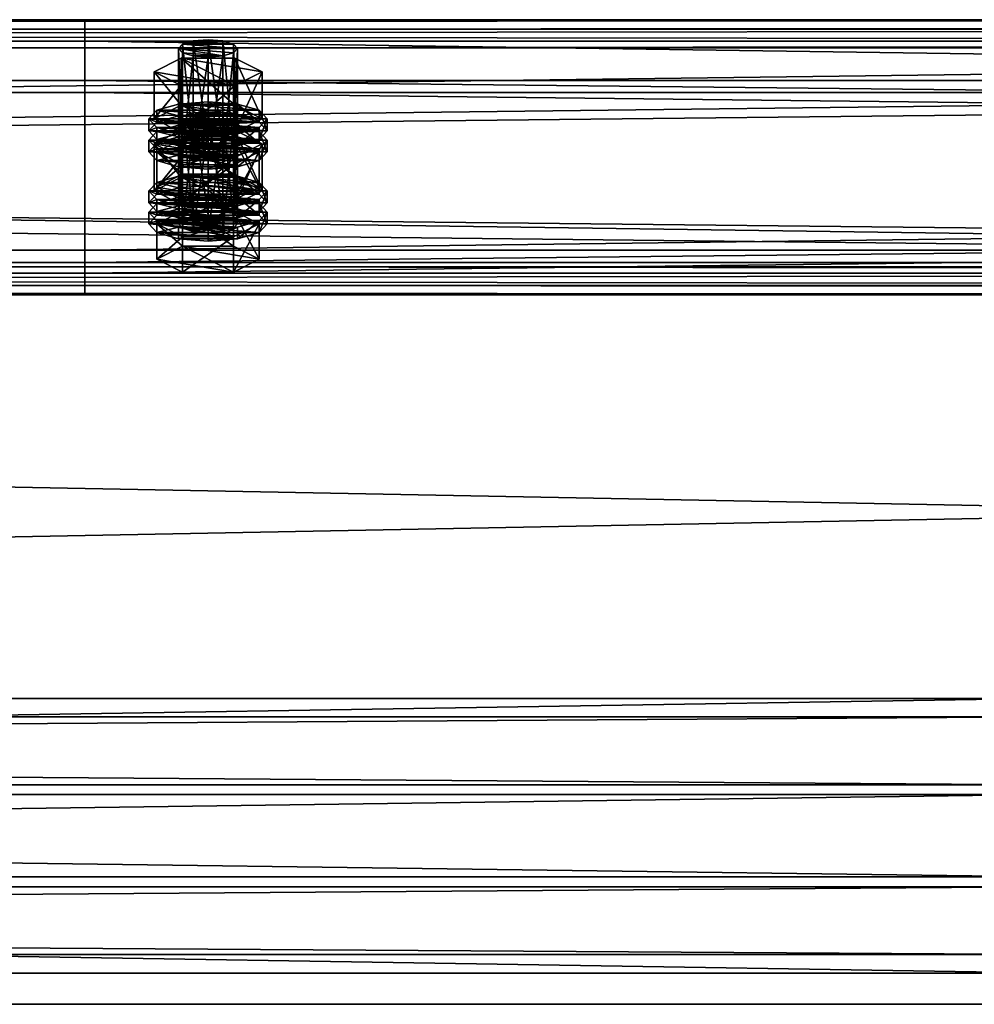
# Model space of a CAD drawing. Header units: millimetres. Extents: x 60485 to 71303, y 100 to 16900.
# Tile 642 of 656: x 65487 to 65681, y 16700 to 16900. Entities that reach past the tile are written whole.
import ezdxf

# ---------------------------------------------------------------- set-up
doc = ezdxf.new("R2010")
doc.units = ezdxf.units.MM
for name, color, linetype in [('1', 7, 'Continuous'), ('13', 7, 'Continuous'), ('4', 7, 'Continuous'), ('9', 7, 'Continuous')]:
    doc.layers.add(name, color=color, linetype=linetype)

msp = doc.modelspace()

# ---------------------------------------------------------------- meshes
at = {"layer": '1', "color": 7}
mesh = msp.add_polyface(dxfattribs=at)
corners = [(70999.99, 16700, 2950), (70999.99, 16700, 0), (60499.99, 16700, 0), (60499.99, 16700, 2950), (70999.99, 16900, 0), (60499.99, 16900, 0), (70999.99, 16900, 2950), (60499.99, 16900, 2950)]
mesh.append_faces([[corners[k] for k in face] for face in [(0, 2, 3, 3), (1, 5, 2, 2), (4, 7, 5, 5), (6, 3, 7, 7), (1, 6, 4, 4), (3, 5, 7, 7)]], dxfattribs={"vtx0": -1, "color": 7})
mesh.append_faces([[corners[k] for k in face] for face in [(0, 1, 2, 2), (1, 4, 5, 5), (4, 6, 7, 7), (6, 0, 3, 3), (1, 0, 6, 6), (3, 2, 5, 5)]], dxfattribs={"vtx2": -1, "vtx3": -1, "color": 7})
at = {"layer": '13', "color": 7}
mesh = msp.add_polyface(dxfattribs=at)
corners = [(65525, 16892.42, 3091.31), (65522, 16892.66, 3092.07), (65522, 16871.62, 3098.51), (65519.8, 16893.3, 3094.17), (65519.8, 16872.26, 3100.61), (65519, 16894.18, 3097.04), (65519, 16873.14, 3103.48), (65519.8, 16895.06, 3099.91), (65519.8, 16874.02, 3106.35), (65522, 16895.7, 3102.01), (65522, 16874.66, 3108.45), (65525, 16895.93, 3102.78), (65525, 16874.9, 3109.22), (65528, 16892.66, 3092.07), (65531, 16894.18, 3097.04), (65530.2, 16895.06, 3099.91), (65528, 16895.7, 3102.01), (65530.48, 16886.62, 3089.42), (65519.52, 16886.62, 3089.42), (65519.52, 16877.06, 3092.35), (65514.03, 16889.4, 3098.51), (65514.03, 16879.83, 3101.43), (65519.52, 16892.18, 3107.59), (65519.52, 16882.61, 3110.52), (65530.48, 16882.61, 3110.52), (65530.48, 16877.06, 3092.35), (65514.61, 16877.29, 3108.48), (65535.39, 16877.29, 3108.48), (65519, 16878.57, 3112.69), (65531, 16878.57, 3112.69), (65525, 16879.04, 3114.22), (65514.61, 16878.08, 3095.69), (65513, 16879.83, 3101.43), (65513, 16877.44, 3102.16), (65514.61, 16881.59, 3107.17), (65514.61, 16879.2, 3107.9), (65519, 16882.87, 3111.37), (65519, 16880.48, 3112.1), (65525, 16883.34, 3112.91), (65525, 16880.95, 3113.64), (65535.39, 16878.08, 3095.69), (65537, 16879.83, 3101.43), (65535.39, 16881.59, 3107.17), (65531, 16882.87, 3111.37), (65535.39, 16879.2, 3107.9), (65537, 16877.44, 3102.16), (65522, 16878.03, 3044.26), (65528, 16878.03, 3044.26), (65519.8, 16878.68, 3046.36), (65530.2, 16878.68, 3046.36), (65519, 16879.55, 3049.23), (65531, 16879.55, 3049.23), (65519.8, 16880.43, 3052.1), (65530.2, 16880.43, 3052.1), (65522, 16881.07, 3054.2)]
mesh.append_faces([[corners[k] for k in face] for face in [(5, 8, 6, 6), (7, 10, 8, 8), (9, 12, 10, 10), (13, 1, 0, 0), (9, 16, 11, 11), (18, 21, 19, 19), (20, 23, 21, 21), (22, 24, 23, 23), (17, 20, 18, 18), (28, 29, 30, 30), (32, 35, 33, 33), (34, 37, 35, 35), (36, 39, 37, 37), (36, 43, 38, 38)]], dxfattribs={"vtx0": -1, "color": 7})
mesh.append_faces([[corners[k] for k in face] for face in [(1, 13, 3, 3), (3, 13, 5, 5), (5, 14, 7, 7), (7, 15, 9, 9), (20, 17, 22, 22), (23, 25, 21, 21), (26, 27, 28, 28), (31, 40, 32, 32), (32, 41, 34, 34), (34, 42, 36, 36), (37, 44, 35, 35), (35, 45, 33, 33), (46, 47, 48, 48), (48, 49, 50, 50), (50, 51, 52, 52), (52, 53, 54, 54)]], dxfattribs={"vtx0": -1, "vtx1": -1, "color": 7})
mesh.append_faces([[corners[k] for k in face] for face in [(0, 1, 2, 2), (1, 3, 4, 4), (3, 5, 6, 6), (5, 7, 8, 8), (7, 9, 10, 10), (9, 11, 12, 12), (17, 18, 19, 19), (18, 20, 21, 21), (20, 22, 23, 23), (31, 32, 33, 33), (32, 34, 35, 35), (34, 36, 37, 37), (36, 38, 39, 39)]], dxfattribs={"vtx2": -1, "vtx3": -1, "color": 7})
mesh = msp.add_polyface(dxfattribs=at)
corners = [(65531, 16894.18, 3097.04), (65530.2, 16893.3, 3094.17), (65530.2, 16872.26, 3100.61), (65531, 16873.14, 3103.48), (65528, 16892.66, 3092.07), (65528, 16871.62, 3098.51), (65525, 16892.42, 3091.31), (65525, 16871.39, 3097.74), (65525, 16895.93, 3102.78), (65528, 16895.7, 3102.01), (65528, 16874.66, 3108.45), (65525, 16874.9, 3109.22), (65530.2, 16895.06, 3099.91), (65530.2, 16874.02, 3106.35), (65519, 16894.18, 3097.04), (65519.8, 16895.06, 3099.91), (65522, 16895.7, 3102.01), (65535.97, 16889.4, 3098.51), (65530.48, 16886.62, 3089.42), (65530.48, 16877.06, 3092.35), (65535.97, 16879.83, 3101.43), (65519.52, 16877.06, 3092.35), (65519.52, 16892.18, 3107.59), (65530.48, 16892.18, 3107.59), (65530.48, 16882.61, 3110.52), (65519.52, 16882.61, 3110.52), (65519, 16878.57, 3112.69), (65535.39, 16877.29, 3108.48), (65531, 16878.57, 3112.69), (65525, 16883.34, 3112.91), (65531, 16882.87, 3111.37), (65531, 16880.48, 3112.1), (65525, 16880.95, 3113.64), (65535.39, 16881.59, 3107.17), (65535.39, 16879.2, 3107.9), (65537, 16879.83, 3101.43), (65537, 16877.44, 3102.16), (65513, 16879.83, 3101.43), (65535.39, 16878.08, 3095.69), (65514.61, 16881.59, 3107.17), (65519, 16882.87, 3111.37), (65519, 16880.48, 3112.1), (65514.61, 16879.2, 3107.9), (65528, 16878.03, 3044.26), (65522, 16878.03, 3044.26), (65525, 16877.8, 3043.49), (65519.8, 16878.68, 3046.36), (65530.2, 16878.68, 3046.36), (65519, 16879.55, 3049.23), (65531, 16879.55, 3049.23), (65519.8, 16880.43, 3052.1), (65530.2, 16880.43, 3052.1), (65522, 16881.07, 3054.2), (65528, 16881.07, 3054.2), (65525, 16881.31, 3054.97)]
mesh.append_faces([[corners[k] for k in face] for face in [(0, 2, 3, 3), (8, 10, 11, 11), (9, 13, 10, 10), (12, 3, 13, 13), (17, 19, 20, 20), (18, 21, 19, 19), (23, 20, 24, 24), (22, 17, 23, 23), (20, 25, 24, 24), (29, 31, 32, 32), (30, 34, 31, 31), (33, 36, 34, 34), (31, 41, 32, 32), (43, 44, 45, 45), (52, 53, 54, 54)]], dxfattribs={"vtx0": -1, "color": 7})
mesh.append_faces([[corners[k] for k in face] for face in [(14, 4, 1, 1), (14, 1, 0, 0), (15, 0, 12, 12), (16, 12, 9, 9), (22, 18, 17, 17), (25, 20, 19, 19), (26, 27, 28, 28), (37, 38, 35, 35), (39, 35, 33, 33), (40, 33, 30, 30), (41, 31, 34, 34), (42, 34, 36, 36), (46, 43, 47, 47), (48, 47, 49, 49), (50, 49, 51, 51), (52, 51, 53, 53)]], dxfattribs={"vtx0": -1, "vtx2": -1, "vtx3": -1, "color": 7})
mesh.append_faces([[corners[k] for k in face] for face in [(0, 1, 2, 2), (1, 4, 5, 5), (4, 6, 7, 7), (8, 9, 10, 10), (9, 12, 13, 13), (12, 0, 3, 3), (17, 18, 19, 19), (22, 23, 24, 24), (23, 17, 20, 20), (29, 30, 31, 31), (30, 33, 34, 34), (33, 35, 36, 36)]], dxfattribs={"vtx2": -1, "vtx3": -1, "color": 7})
mesh = msp.add_polyface(dxfattribs=at)
corners = [(65525, 16892.42, 3091.31), (65522, 16871.62, 3098.51), (65525, 16871.39, 3097.74), (65522, 16892.66, 3092.07), (65519.8, 16872.26, 3100.61), (65519.8, 16893.3, 3094.17), (65519, 16873.14, 3103.48), (65525, 16874.9, 3109.22), (65530.2, 16874.02, 3106.35), (65522, 16874.66, 3108.45), (65519.8, 16874.02, 3106.35), (65530.2, 16872.26, 3100.61), (65528, 16871.62, 3098.51), (65514.61, 16873.14, 3103.48), (65519.8, 16875.77, 3112.08), (65519.8, 16868.6, 3114.28), (65530.2, 16870.51, 3094.87), (65519.8, 16870.51, 3094.87), (65535.39, 16873.14, 3103.48), (65514.03, 16879.83, 3101.43), (65530.48, 16877.06, 3092.35), (65519.52, 16877.06, 3092.35), (65525, 16872.02, 3091.27), (65519, 16872.49, 3092.81), (65519, 16870.1, 3093.54), (65514.61, 16873.78, 3097.01), (65514.61, 16871.39, 3097.74), (65513, 16875.53, 3102.75), (65513, 16873.14, 3103.48), (65514.61, 16877.29, 3108.48), (65514.61, 16874.9, 3109.22), (65519, 16878.57, 3112.69), (65519, 16876.18, 3113.42), (65525, 16879.04, 3114.22), (65525, 16876.65, 3114.95), (65531, 16872.49, 3092.81), (65535.39, 16873.78, 3097.01), (65537, 16875.53, 3102.75), (65535.39, 16874.9, 3109.22), (65537, 16873.14, 3103.48), (65535.39, 16871.39, 3097.74), (65525, 16876.32, 3089.96), (65519, 16876.8, 3091.49), (65519, 16874.4, 3092.22), (65525, 16873.93, 3090.69), (65514.61, 16878.08, 3095.69), (65514.61, 16875.69, 3096.42), (65513, 16877.44, 3102.16), (65531, 16876.8, 3091.49), (65535.39, 16875.69, 3096.42), (65531, 16874.4, 3092.22), (65522, 16881.07, 3054.2), (65525, 16881.31, 3054.97), (65525, 16860.27, 3061.4), (65514.03, 16874.77, 3050.69), (65519.52, 16877.55, 3059.78), (65519.52, 16867.99, 3062.7), (65530.48, 16871.99, 3041.61), (65519.52, 16871.99, 3041.61)]
mesh.append_faces([[corners[k] for k in face] for face in [(0, 1, 2, 2), (3, 4, 1, 1), (5, 6, 4, 4), (1, 12, 2, 2), (16, 13, 17, 17), (19, 20, 21, 21), (23, 26, 24, 24), (25, 28, 26, 26), (27, 30, 28, 28), (29, 32, 30, 30), (31, 34, 32, 32), (35, 23, 22, 22), (41, 43, 44, 44), (42, 46, 43, 43), (45, 47, 46, 46), (57, 54, 58, 58)]], dxfattribs={"vtx0": -1, "color": 7})
mesh.append_faces([[corners[k] for k in face] for face in [(7, 8, 9, 9), (9, 8, 10, 10), (10, 11, 6, 6), (6, 11, 4, 4), (4, 12, 1, 1), (13, 18, 14, 14), (23, 35, 25, 25), (25, 36, 27, 27), (27, 37, 29, 29), (32, 38, 30, 30), (30, 39, 28, 28), (28, 40, 26, 26), (42, 48, 45, 45), (47, 49, 46, 46), (46, 50, 43, 43), (54, 57, 55, 55)]], dxfattribs={"vtx0": -1, "vtx1": -1, "color": 7})
mesh.append_faces([[corners[k] for k in face] for face in [(13, 14, 15, 15), (22, 23, 24, 24), (23, 25, 26, 26), (25, 27, 28, 28), (27, 29, 30, 30), (29, 31, 32, 32), (31, 33, 34, 34), (41, 42, 43, 43), (42, 45, 46, 46), (51, 52, 53, 53), (54, 55, 56, 56)]], dxfattribs={"vtx2": -1, "vtx3": -1, "color": 7})
mesh = msp.add_polyface(dxfattribs=at)
corners = [(65530.2, 16893.3, 3094.17), (65528, 16871.62, 3098.51), (65530.2, 16872.26, 3100.61), (65528, 16892.66, 3092.07), (65525, 16871.39, 3097.74), (65530.2, 16874.02, 3106.35), (65525, 16874.9, 3109.22), (65528, 16874.66, 3108.45), (65519.8, 16874.02, 3106.35), (65531, 16873.14, 3103.48), (65519.8, 16872.26, 3100.61), (65519.8, 16875.77, 3112.08), (65530.2, 16875.77, 3112.08), (65530.2, 16868.6, 3114.28), (65514.61, 16873.14, 3103.48), (65530.2, 16870.51, 3094.87), (65535.39, 16873.14, 3103.48), (65537, 16875.53, 3102.75), (65535.39, 16873.78, 3097.01), (65535.39, 16871.39, 3097.74), (65537, 16873.14, 3103.48), (65531, 16872.49, 3092.81), (65531, 16870.1, 3093.54), (65525, 16872.02, 3091.27), (65525, 16869.63, 3092), (65525, 16879.04, 3114.22), (65531, 16878.57, 3112.69), (65531, 16876.18, 3113.42), (65525, 16876.65, 3114.95), (65535.39, 16877.29, 3108.48), (65535.39, 16874.9, 3109.22), (65514.61, 16873.78, 3097.01), (65513, 16875.53, 3102.75), (65514.61, 16877.29, 3108.48), (65519, 16876.18, 3113.42), (65514.61, 16874.9, 3109.22), (65513, 16873.14, 3103.48), (65514.61, 16871.39, 3097.74), (65537, 16879.83, 3101.43), (65535.39, 16878.08, 3095.69), (65535.39, 16875.69, 3096.42), (65537, 16877.44, 3102.16), (65531, 16876.8, 3091.49), (65531, 16874.4, 3092.22), (65525, 16876.32, 3089.96), (65525, 16873.93, 3090.69), (65519, 16876.8, 3091.49), (65514.61, 16878.08, 3095.69), (65513, 16877.44, 3102.16), (65514.61, 16875.69, 3096.42), (65519, 16874.4, 3092.22), (65519.52, 16877.55, 3059.78), (65530.48, 16877.55, 3059.78), (65530.48, 16867.99, 3062.7), (65535.97, 16874.77, 3050.69), (65535.97, 16865.21, 3053.62), (65530.48, 16871.99, 3041.61)]
mesh.append_faces([[corners[k] for k in face] for face in [(0, 1, 2, 2), (3, 4, 1, 1), (5, 6, 7, 7), (11, 16, 12, 12), (17, 19, 20, 20), (18, 22, 19, 19), (25, 27, 28, 28), (26, 30, 27, 27), (29, 20, 30, 30), (27, 34, 28, 28), (38, 40, 41, 41), (39, 43, 40, 40), (42, 45, 43, 43), (42, 46, 44, 44), (50, 43, 45, 45), (51, 54, 52, 52)]], dxfattribs={"vtx0": -1, "color": 7})
mesh.append_faces([[corners[k] for k in face] for face in [(8, 5, 9, 9), (8, 9, 2, 2), (10, 2, 1, 1), (14, 15, 16, 16), (31, 21, 18, 18), (32, 18, 17, 17), (33, 17, 29, 29), (34, 27, 30, 30), (35, 30, 20, 20), (36, 20, 19, 19), (37, 19, 22, 22), (47, 42, 39, 39), (48, 41, 40, 40), (49, 40, 43, 43), (51, 56, 54, 54)]], dxfattribs={"vtx0": -1, "vtx2": -1, "vtx3": -1, "color": 7})
mesh.append_faces([[corners[k] for k in face] for face in [(11, 12, 13, 13), (17, 18, 19, 19), (18, 21, 22, 22), (21, 23, 24, 24), (25, 26, 27, 27), (26, 29, 30, 30), (29, 17, 20, 20), (38, 39, 40, 40), (39, 42, 43, 43), (42, 44, 45, 45), (51, 52, 53, 53), (52, 54, 55, 55)]], dxfattribs={"vtx2": -1, "vtx3": -1, "color": 7})
mesh = msp.add_polyface(dxfattribs=at)
corners = [(65535.39, 16873.14, 3103.48), (65530.2, 16870.51, 3094.87), (65530.2, 16863.34, 3097.07), (65535.39, 16865.97, 3105.67), (65519.8, 16863.34, 3097.07), (65530.2, 16875.77, 3112.08), (65530.2, 16868.6, 3114.28), (65519.8, 16868.6, 3114.28), (65531, 16872.49, 3092.81), (65525, 16869.63, 3092), (65531, 16870.1, 3093.54), (65531, 16879.55, 3049.23), (65530.2, 16878.68, 3046.36), (65530.2, 16857.64, 3052.8), (65531, 16858.52, 3055.67), (65528, 16878.03, 3044.26), (65528, 16857, 3050.7), (65525, 16877.8, 3043.49), (65525, 16856.76, 3049.93), (65525, 16881.31, 3054.97), (65528, 16881.07, 3054.2), (65528, 16860.04, 3060.63), (65525, 16860.27, 3061.4), (65530.2, 16880.43, 3052.1), (65530.2, 16859.39, 3058.53), (65535.97, 16874.77, 3050.69), (65530.48, 16871.99, 3041.61), (65530.48, 16862.43, 3044.53), (65535.97, 16865.21, 3053.62), (65519.52, 16862.43, 3044.53), (65530.48, 16877.55, 3059.78), (65530.48, 16867.99, 3062.7), (65519.52, 16867.99, 3062.7), (65525, 16864.42, 3066.41), (65531, 16863.95, 3064.87), (65531, 16861.56, 3065.6), (65519, 16863.95, 3064.87), (65535.39, 16862.66, 3060.67), (65537, 16865.21, 3053.62), (65535.39, 16863.45, 3047.88), (65535.39, 16861.06, 3048.61), (65537, 16862.82, 3054.35), (65525, 16868.72, 3065.09), (65531, 16868.25, 3063.56), (65531, 16865.86, 3064.29), (65525, 16866.33, 3065.82), (65535.39, 16866.96, 3059.36), (65535.39, 16864.57, 3060.09), (65514.61, 16863.45, 3047.88), (65531, 16862.17, 3043.68), (65513, 16865.21, 3053.62), (65514.61, 16866.96, 3059.36), (65519, 16868.25, 3063.56), (65514.61, 16864.57, 3060.09)]
mesh.append_faces([[corners[k] for k in face] for face in [(0, 2, 3, 3), (1, 4, 2, 2), (5, 3, 6, 6), (3, 7, 6, 6), (8, 9, 10, 10), (11, 13, 14, 14), (12, 16, 13, 13), (19, 21, 22, 22), (20, 24, 21, 21), (23, 14, 24, 24), (25, 27, 28, 28), (26, 29, 27, 27), (30, 28, 31, 31), (28, 32, 31, 31), (36, 34, 33, 33), (38, 40, 41, 41), (42, 44, 45, 45), (43, 47, 44, 44), (46, 41, 47, 47), (52, 43, 42, 42), (47, 45, 44, 44)]], dxfattribs={"vtx0": -1, "color": 7})
mesh.append_faces([[corners[k] for k in face] for face in [(7, 3, 2, 2), (32, 28, 27, 27), (36, 37, 34, 34), (48, 49, 39, 39), (50, 39, 38, 38), (51, 38, 46, 46), (52, 46, 43, 43), (53, 47, 41, 41)]], dxfattribs={"vtx0": -1, "vtx2": -1, "vtx3": -1, "color": 7})
mesh.append_faces([[corners[k] for k in face] for face in [(0, 1, 2, 2), (5, 0, 3, 3), (11, 12, 13, 13), (12, 15, 16, 16), (15, 17, 18, 18), (19, 20, 21, 21), (20, 23, 24, 24), (23, 11, 14, 14), (25, 26, 27, 27), (33, 34, 35, 35), (38, 39, 40, 40), (42, 43, 44, 44), (43, 46, 47, 47), (46, 38, 41, 41)]], dxfattribs={"vtx2": -1, "vtx3": -1, "color": 7})
mesh = msp.add_polyface(dxfattribs=at)
corners = [(65530.2, 16870.51, 3094.87), (65519.8, 16870.51, 3094.87), (65519.8, 16863.34, 3097.07), (65514.61, 16873.14, 3103.48), (65514.61, 16865.97, 3105.67), (65519.8, 16868.6, 3114.28), (65519.8, 16875.77, 3112.08), (65530.2, 16868.6, 3114.28), (65530.2, 16863.34, 3097.07), (65525, 16872.02, 3091.27), (65519, 16870.1, 3093.54), (65525, 16869.63, 3092), (65514.61, 16871.39, 3097.74), (65531, 16870.1, 3093.54), (65525, 16877.8, 3043.49), (65522, 16878.03, 3044.26), (65522, 16857, 3050.7), (65519.8, 16878.68, 3046.36), (65519.8, 16857.64, 3052.8), (65519, 16879.55, 3049.23), (65519, 16858.52, 3055.67), (65519.8, 16880.43, 3052.1), (65519.8, 16859.39, 3058.53), (65522, 16881.07, 3054.2), (65522, 16860.04, 3060.63), (65525, 16860.27, 3061.4), (65530.48, 16871.99, 3041.61), (65519.52, 16871.99, 3041.61), (65519.52, 16862.43, 3044.53), (65514.03, 16874.77, 3050.69), (65514.03, 16865.21, 3053.62), (65519.52, 16867.99, 3062.7), (65519.52, 16877.55, 3059.78), (65530.48, 16867.99, 3062.7), (65530.48, 16862.43, 3044.53), (65514.61, 16862.66, 3060.67), (65519, 16863.95, 3064.87), (65519, 16861.56, 3065.6), (65525, 16864.42, 3066.41), (65525, 16862.03, 3067.14), (65535.39, 16862.66, 3060.67), (65514.61, 16863.45, 3047.88), (65513, 16865.21, 3053.62), (65513, 16862.82, 3054.35), (65514.61, 16866.96, 3059.36), (65514.61, 16864.57, 3060.09), (65519, 16868.25, 3063.56), (65519, 16865.86, 3064.29), (65525, 16868.72, 3065.09), (65525, 16866.33, 3065.82), (65519, 16862.17, 3043.68), (65531, 16862.17, 3043.68), (65535.39, 16863.45, 3047.88), (65537, 16865.21, 3053.62), (65535.39, 16866.96, 3059.36), (65535.39, 16864.57, 3060.09), (65537, 16862.82, 3054.35)]
mesh.append_faces([[corners[k] for k in face] for face in [(1, 4, 2, 2), (3, 5, 4, 4), (6, 7, 5, 5), (4, 8, 2, 2), (9, 10, 11, 11), (10, 13, 11, 11), (17, 20, 18, 18), (19, 22, 20, 20), (21, 24, 22, 22), (23, 25, 24, 24), (27, 30, 28, 28), (29, 31, 30, 30), (32, 33, 31, 31), (30, 34, 28, 28), (42, 45, 43, 43), (44, 47, 45, 45), (46, 49, 47, 47)]], dxfattribs={"vtx0": -1, "color": 7})
mesh.append_faces([[corners[k] for k in face] for face in [(5, 8, 4, 4), (12, 13, 10, 10), (31, 34, 30, 30), (35, 40, 36, 36), (50, 51, 41, 41), (41, 52, 42, 42), (42, 53, 44, 44), (44, 54, 46, 46), (49, 55, 47, 47), (47, 55, 45, 45), (45, 56, 43, 43)]], dxfattribs={"vtx0": -1, "vtx1": -1, "color": 7})
mesh.append_faces([[corners[k] for k in face] for face in [(0, 1, 2, 2), (1, 3, 4, 4), (14, 15, 16, 16), (15, 17, 18, 18), (17, 19, 20, 20), (19, 21, 22, 22), (21, 23, 24, 24), (26, 27, 28, 28), (27, 29, 30, 30), (35, 36, 37, 37), (36, 38, 39, 39), (41, 42, 43, 43), (42, 44, 45, 45), (44, 46, 47, 47), (46, 48, 49, 49)]], dxfattribs={"vtx2": -1, "vtx3": -1, "color": 7})
mesh = msp.add_polyface(dxfattribs=at)
corners = [(65525, 16877.8, 3043.49), (65522, 16857, 3050.7), (65525, 16856.76, 3049.93), (65522, 16878.03, 3044.26), (65519.8, 16857.64, 3052.8), (65525, 16860.27, 3061.4), (65530.2, 16859.39, 3058.53), (65522, 16860.04, 3060.63), (65519.8, 16859.39, 3058.53), (65530.2, 16857.64, 3052.8), (65519, 16858.52, 3055.67), (65528, 16857, 3050.7), (65530.2, 16855.88, 3047.06), (65519.8, 16855.88, 3047.06), (65519.8, 16848.71, 3049.25), (65514.61, 16858.52, 3055.67), (65514.61, 16851.34, 3057.86), (65519.8, 16861.15, 3064.27), (65519.8, 16853.98, 3066.47), (65530.2, 16853.98, 3066.47), (65530.2, 16848.71, 3049.25), (65525, 16857.4, 3043.46), (65519, 16857.87, 3045), (65519, 16855.48, 3045.73), (65525, 16855.01, 3044.19), (65514.61, 16859.15, 3049.2), (65514.61, 16856.76, 3049.93), (65513, 16860.91, 3054.93), (65513, 16858.52, 3055.67), (65514.61, 16862.66, 3060.67), (65514.61, 16860.27, 3061.4), (65519, 16861.56, 3065.6), (65519, 16863.95, 3064.87), (65525, 16862.03, 3067.14), (65531, 16857.87, 3045), (65535.39, 16859.15, 3049.2), (65537, 16860.91, 3054.93), (65535.39, 16860.27, 3061.4), (65537, 16858.52, 3055.67), (65535.39, 16856.76, 3049.93), (65531, 16855.48, 3045.73), (65525, 16861.7, 3042.14), (65519, 16862.17, 3043.68), (65519, 16859.78, 3044.41), (65525, 16859.31, 3042.87), (65514.61, 16863.45, 3047.88), (65514.61, 16861.06, 3048.61), (65513, 16862.82, 3054.35), (65535.39, 16861.06, 3048.61), (65531, 16859.78, 3044.41)]
mesh.append_faces([[corners[k] for k in face] for face in [(0, 1, 2, 2), (3, 4, 1, 1), (4, 2, 1, 1), (13, 16, 14, 14), (15, 18, 16, 16), (17, 19, 18, 18), (12, 15, 13, 13), (16, 20, 14, 14), (21, 23, 24, 24), (22, 26, 23, 23), (25, 28, 26, 26), (27, 30, 28, 28), (29, 31, 30, 30), (32, 33, 31, 31), (41, 43, 44, 44), (42, 46, 43, 43), (45, 47, 46, 46)]], dxfattribs={"vtx0": -1, "color": 7})
mesh.append_faces([[corners[k] for k in face] for face in [(5, 6, 7, 7), (7, 6, 8, 8), (8, 9, 10, 10), (10, 9, 4, 4), (15, 12, 17, 17), (18, 20, 16, 16), (22, 34, 25, 25), (25, 35, 27, 27), (27, 36, 29, 29), (33, 37, 31, 31), (31, 37, 30, 30), (30, 38, 28, 28), (28, 39, 26, 26), (26, 40, 23, 23), (47, 48, 46, 46), (46, 49, 43, 43)]], dxfattribs={"vtx0": -1, "vtx1": -1, "color": 7})
mesh.append_faces([[corners[k] for k in face] for face in [(4, 11, 2, 2)]], dxfattribs={"vtx0": -1, "vtx2": -1, "vtx3": -1, "color": 7})
mesh.append_faces([[corners[k] for k in face] for face in [(12, 13, 14, 14), (13, 15, 16, 16), (15, 17, 18, 18), (21, 22, 23, 23), (22, 25, 26, 26), (25, 27, 28, 28), (27, 29, 30, 30), (41, 42, 43, 43), (42, 45, 46, 46)]], dxfattribs={"vtx2": -1, "vtx3": -1, "color": 7})
mesh = msp.add_polyface(dxfattribs=at)
corners = [(65528, 16878.03, 3044.26), (65525, 16856.76, 3049.93), (65528, 16857, 3050.7), (65530.2, 16859.39, 3058.53), (65525, 16860.27, 3061.4), (65528, 16860.04, 3060.63), (65519.8, 16859.39, 3058.53), (65531, 16858.52, 3055.67), (65530.2, 16857.64, 3052.8), (65519.8, 16857.64, 3052.8), (65535.39, 16858.52, 3055.67), (65530.2, 16855.88, 3047.06), (65530.2, 16848.71, 3049.25), (65535.39, 16851.34, 3057.86), (65519.8, 16848.71, 3049.25), (65519.8, 16861.15, 3064.27), (65530.2, 16861.15, 3064.27), (65530.2, 16853.98, 3066.47), (65519.8, 16853.98, 3066.47), (65537, 16860.91, 3054.93), (65535.39, 16859.15, 3049.2), (65535.39, 16856.76, 3049.93), (65537, 16858.52, 3055.67), (65531, 16857.87, 3045), (65531, 16855.48, 3045.73), (65525, 16857.4, 3043.46), (65525, 16855.01, 3044.19), (65525, 16864.42, 3066.41), (65531, 16861.56, 3065.6), (65525, 16862.03, 3067.14), (65531, 16863.95, 3064.87), (65535.39, 16862.66, 3060.67), (65535.39, 16860.27, 3061.4), (65519, 16857.87, 3045), (65514.61, 16859.15, 3049.2), (65513, 16860.91, 3054.93), (65514.61, 16862.66, 3060.67), (65514.61, 16860.27, 3061.4), (65513, 16858.52, 3055.67), (65514.61, 16856.76, 3049.93), (65519, 16855.48, 3045.73), (65535.39, 16863.45, 3047.88), (65531, 16862.17, 3043.68), (65531, 16859.78, 3044.41), (65535.39, 16861.06, 3048.61), (65525, 16861.7, 3042.14), (65525, 16859.31, 3042.87), (65519, 16862.17, 3043.68), (65513, 16862.82, 3054.35), (65537, 16862.82, 3054.35), (65514.61, 16861.06, 3048.61), (65519, 16859.78, 3044.41)]
mesh.append_faces([[corners[k] for k in face] for face in [(0, 1, 2, 2), (3, 4, 5, 5), (10, 12, 13, 13), (11, 14, 12, 12), (16, 13, 17, 17), (15, 10, 16, 16), (13, 18, 17, 17), (19, 21, 22, 22), (20, 24, 21, 21), (23, 26, 24, 24), (27, 28, 29, 29), (30, 32, 28, 28), (31, 22, 32, 32), (23, 33, 25, 25), (32, 29, 28, 28), (40, 24, 26, 26), (41, 43, 44, 44), (42, 46, 43, 43), (42, 47, 45, 45), (51, 43, 46, 46)]], dxfattribs={"vtx0": -1, "color": 7})
mesh.append_faces([[corners[k] for k in face] for face in [(6, 3, 7, 7), (6, 7, 8, 8), (9, 8, 2, 2), (15, 11, 10, 10), (18, 13, 12, 12), (34, 23, 20, 20), (35, 20, 19, 19), (36, 19, 31, 31), (37, 32, 22, 22), (38, 22, 21, 21), (39, 21, 24, 24), (48, 49, 44, 44), (50, 44, 43, 43)]], dxfattribs={"vtx0": -1, "vtx2": -1, "vtx3": -1, "color": 7})
mesh.append_faces([[corners[k] for k in face] for face in [(10, 11, 12, 12), (15, 16, 17, 17), (16, 10, 13, 13), (19, 20, 21, 21), (20, 23, 24, 24), (23, 25, 26, 26), (30, 31, 32, 32), (31, 19, 22, 22), (41, 42, 43, 43), (42, 45, 46, 46)]], dxfattribs={"vtx2": -1, "vtx3": -1, "color": 7})
at = {"layer": '4', "color": 171}
mesh = msp.add_polyface(dxfattribs=at)
corners = [(65695, 16742.6, 2979.21), (65695, 16710.09, 2989.15), (63305, 16710.09, 2989.15), (63305, 16742.6, 2979.21), (65695, 16725.87, 3040.79), (63305, 16725.87, 3040.79), (65695, 16758.39, 3030.85), (63305, 16758.39, 3030.85), (65695, 16744.59, 2975.46), (65695, 16762.13, 3032.84), (63305, 16762.13, 3032.84), (63305, 16744.59, 2975.46), (65695, 16723.88, 3044.54), (63305, 16723.88, 3044.54), (65695, 16706.34, 2987.16), (63305, 16706.34, 2987.16)]
mesh.append_faces([[corners[k] for k in face] for face in [(0, 2, 3, 3), (1, 5, 2, 2), (4, 7, 5, 5), (6, 3, 7, 7), (8, 10, 11, 11), (9, 13, 10, 10), (12, 15, 13, 13), (14, 11, 15, 15)]], dxfattribs={"vtx0": -1, "color": 171})
mesh.append_faces([[corners[k] for k in face] for face in [(9, 6, 12, 12), (6, 8, 0, 0), (0, 8, 1, 1), (12, 4, 14, 14), (4, 12, 6, 6), (14, 1, 8, 8), (3, 10, 7, 7), (15, 2, 13, 13)]], dxfattribs={"vtx0": -1, "vtx1": -1, "color": 171})
mesh.append_faces([[corners[k] for k in face] for face in [(6, 9, 8, 8), (14, 4, 1, 1), (11, 3, 2, 2), (3, 11, 10, 10), (7, 10, 13, 13), (2, 15, 11, 11), (13, 2, 5, 5), (13, 5, 7, 7)]], dxfattribs={"vtx0": -1, "vtx2": -1, "vtx3": -1, "color": 171})
mesh.append_faces([[corners[k] for k in face] for face in [(0, 1, 2, 2), (1, 4, 5, 5), (4, 6, 7, 7), (6, 0, 3, 3), (8, 9, 10, 10), (9, 12, 13, 13), (12, 14, 15, 15), (14, 8, 11, 11)]], dxfattribs={"vtx2": -1, "vtx3": -1, "color": 171})
at = {"layer": '9', "color": 243}
mesh = msp.add_polyface(dxfattribs=at)
corners = [(62900, 16895.61, 3007.72), (62900, 16850.67, 3021.46), (66100, 16850.67, 3021.46), (66100, 16895.61, 3007.72), (62900, 16885.18, 3134.3), (66100, 16885.18, 3134.3), (62900, 16849.8, 3145.13), (66100, 16849.8, 3145.13), (62900, 16846, 3132.7), (66100, 16846, 3132.7), (62900, 16844.09, 3133.28), (66100, 16844.09, 3133.28), (62900, 16848.48, 3147.62), (66100, 16848.48, 3147.62), (62900, 16887.68, 3135.63), (66100, 16887.68, 3135.63), (62900, 16853.17, 3022.79), (66100, 16853.17, 3022.79), (62900, 16894.29, 3010.21), (66100, 16894.29, 3010.21), (62900, 16898.09, 3022.65), (66100, 16898.09, 3022.65), (62900, 16900, 3022.06), (66100, 16900, 3022.06)]
mesh.append_faces([[corners[k] for k in face] for face in [(0, 2, 3, 3), (1, 5, 2, 2), (4, 7, 5, 5), (6, 9, 7, 7), (8, 11, 9, 9), (10, 13, 11, 11), (12, 15, 13, 13), (14, 17, 15, 15), (16, 19, 17, 17), (18, 21, 19, 19), (20, 23, 21, 21), (22, 3, 23, 23), (6, 10, 8, 8), (20, 0, 22, 22), (13, 9, 11, 11), (3, 21, 23, 23)]], dxfattribs={"vtx0": -1, "color": 243})
mesh.append_faces([[corners[k] for k in face] for face in [(12, 6, 14, 14), (14, 1, 16, 16), (16, 0, 18, 18), (18, 0, 20, 20), (2, 19, 3, 3), (19, 2, 17, 17), (17, 2, 15, 15), (15, 5, 13, 13), (21, 3, 19, 19)]], dxfattribs={"vtx0": -1, "vtx1": -1, "color": 243})
mesh.append_faces([[corners[k] for k in face] for face in [(6, 12, 10, 10), (14, 6, 4, 4), (14, 4, 1, 1), (16, 1, 0, 0), (15, 2, 5, 5), (13, 5, 7, 7), (13, 7, 9, 9)]], dxfattribs={"vtx0": -1, "vtx2": -1, "vtx3": -1, "color": 243})
mesh.append_faces([[corners[k] for k in face] for face in [(0, 1, 2, 2), (1, 4, 5, 5), (4, 6, 7, 7), (6, 8, 9, 9), (8, 10, 11, 11), (10, 12, 13, 13), (12, 14, 15, 15), (14, 16, 17, 17), (16, 18, 19, 19), (18, 20, 21, 21), (20, 22, 23, 23), (22, 0, 3, 3)]], dxfattribs={"vtx2": -1, "vtx3": -1, "color": 243})
mesh = msp.add_polyface(dxfattribs=at)
corners = [(65500, 16895.61, 3007.72), (65500, 16850.67, 3021.46), (68700, 16850.67, 3021.46), (68700, 16895.61, 3007.72), (65500, 16885.18, 3134.3), (68700, 16885.18, 3134.3), (65500, 16849.8, 3145.13), (68700, 16849.8, 3145.13), (65500, 16846, 3132.7), (68700, 16846, 3132.7), (65500, 16844.09, 3133.28), (68700, 16844.09, 3133.28), (65500, 16848.48, 3147.62), (68700, 16848.48, 3147.62), (65500, 16887.68, 3135.63), (68700, 16887.68, 3135.63), (65500, 16853.17, 3022.79), (68700, 16853.17, 3022.79), (65500, 16894.29, 3010.21), (68700, 16894.29, 3010.21), (65500, 16898.09, 3022.65), (68700, 16898.09, 3022.65), (65500, 16900, 3022.06), (68700, 16900, 3022.06)]
mesh.append_faces([[corners[k] for k in face] for face in [(0, 2, 3, 3), (1, 5, 2, 2), (4, 7, 5, 5), (6, 9, 7, 7), (8, 11, 9, 9), (10, 13, 11, 11), (12, 15, 13, 13), (14, 17, 15, 15), (16, 19, 17, 17), (18, 21, 19, 19), (20, 23, 21, 21), (22, 3, 23, 23), (6, 10, 8, 8), (20, 0, 22, 22), (13, 9, 11, 11), (3, 21, 23, 23)]], dxfattribs={"vtx0": -1, "color": 243})
mesh.append_faces([[corners[k] for k in face] for face in [(12, 6, 14, 14), (14, 1, 16, 16), (16, 0, 18, 18), (18, 0, 20, 20), (2, 19, 3, 3), (19, 2, 17, 17), (17, 2, 15, 15), (15, 5, 13, 13), (21, 3, 19, 19)]], dxfattribs={"vtx0": -1, "vtx1": -1, "color": 243})
mesh.append_faces([[corners[k] for k in face] for face in [(6, 12, 10, 10), (14, 6, 4, 4), (14, 4, 1, 1), (16, 1, 0, 0), (15, 2, 5, 5), (13, 5, 7, 7), (13, 7, 9, 9)]], dxfattribs={"vtx0": -1, "vtx2": -1, "vtx3": -1, "color": 243})
mesh.append_faces([[corners[k] for k in face] for face in [(0, 1, 2, 2), (1, 4, 5, 5), (4, 6, 7, 7), (6, 8, 9, 9), (8, 10, 11, 11), (10, 12, 13, 13), (12, 14, 15, 15), (14, 16, 17, 17), (16, 18, 19, 19), (18, 20, 21, 21), (20, 22, 23, 23), (22, 0, 3, 3)]], dxfattribs={"vtx2": -1, "vtx3": -1, "color": 243})

doc.saveas('drawing.dxf')
